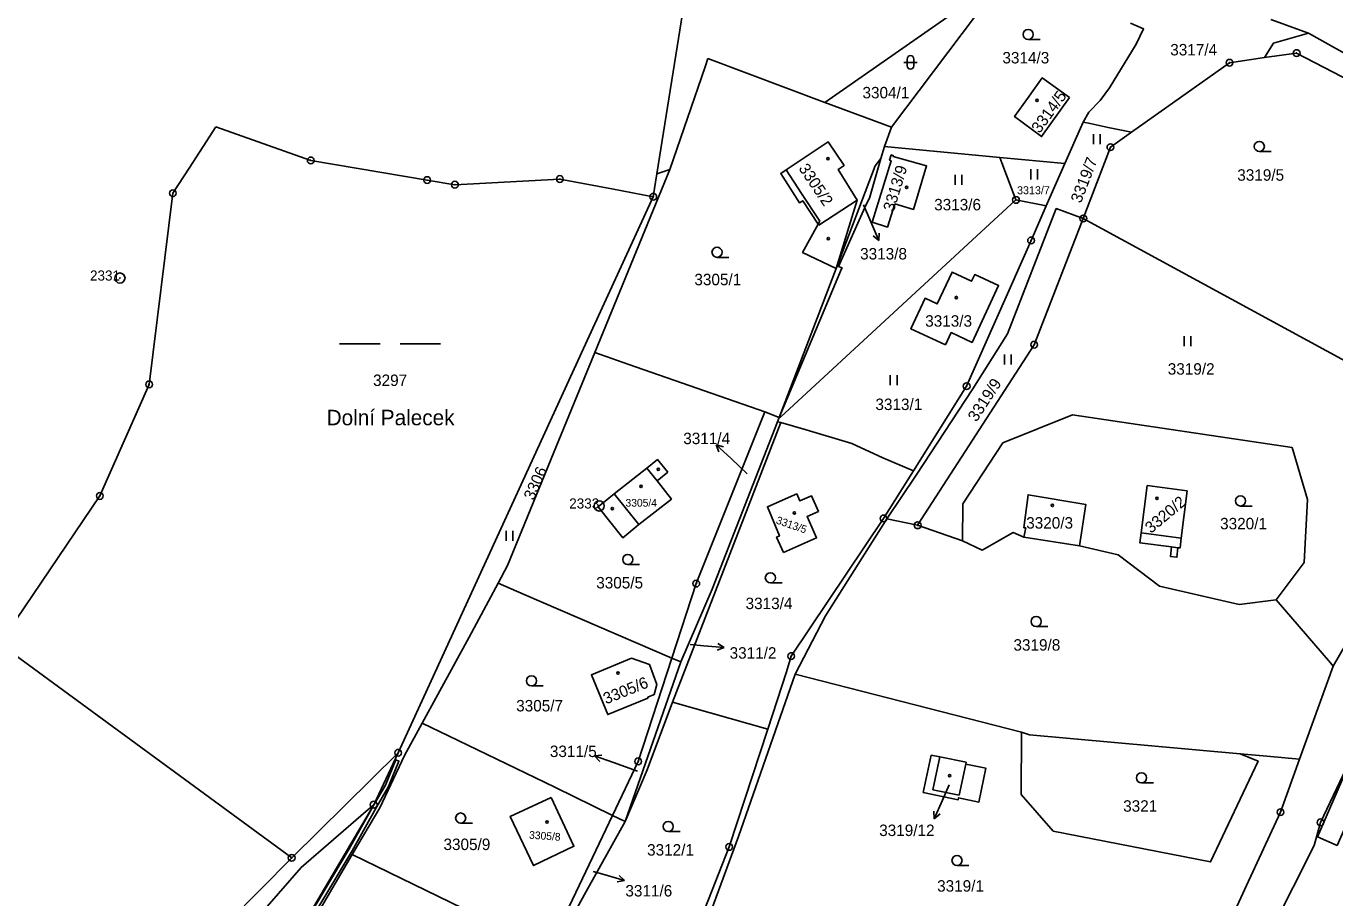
# Model space of a CAD drawing. Extents: x -644096 to -634268, y -1141430 to -1133463.
# Drawn here: x -642202.5 to -642008.3, y -1138068.7 to -1137939.4 of the extents above; entities that cross this region are included whole.
import ezdxf

# ---------------------------------------------------------------- set-up
doc = ezdxf.new("R2010")
doc.units = 0
for name, color, linetype in [('_CIVIL_CONSTRUCTION', 7, 'Continuous'), ('B_Hranice _3D', 7, 'Continuous'), ('M_Svah_Nasyp', 7, 'Continuous'), ('M_Svah_Zarez', 7, 'Continuous'), ('svrsek_osa_sjezdy', 7, 'Continuous'), ('svrsek_osa_VRT', 7, 'Continuous'), ('svrsek_popisy_VRT', 7, 'Continuous'), ('terminal_VRT', 7, 'Continuous')]:
    doc.layers.add(name, color=color, linetype=linetype)

msp = doc.modelspace()

# ---------------------------------------------------------------- linework, layer by layer
at = {"layer": '_CIVIL_CONSTRUCTION'}
for centre, radius in [((-642013.92, -1137943.38), 0.5), ((-642023.89, -1137944.81), 0.5), ((-642023.89, -1137944.81), 0.0303), ((-642013.92, -1137943.38), 0.0303), ((-642041.56, -1137957.34), 0.5), ((-642041.56, -1137957.34), 0.0303), ((-642160.25, -1137959.31), 0.5), ((-642160.25, -1137959.31), 0.0303), ((-642142.97, -1137962.22), 0.5), ((-642142.97, -1137962.22), 0.0303), ((-642138.85, -1137962.91), 0.5), ((-642123.28, -1137962.07), 0.5), ((-642123.28, -1137962.07), 0.0303), ((-642180.72, -1137964.18), 0.5), ((-642180.72, -1137964.18), 0.0303), ((-642138.85, -1137962.91), 0.0303), ((-642109.41, -1137964.7), 0.5), ((-642109.41, -1137964.7), 0.0303), ((-642055.58, -1137965.17), 0.5), ((-642055.58, -1137965.17), 0.0303), ((-642045.58, -1137967.92), 0.5), ((-642045.58, -1137967.92), 0.0303), ((-642053.34, -1137971.18), 0.5), ((-642053.34, -1137971.18), 0.0303), ((-642188.57, -1137976.76), 0.75), ((-642188.57, -1137976.76), 0.03), ((-642052.87, -1137986.65), 0.5), ((-642052.87, -1137986.65), 0.0303), ((-642184.24, -1137992.54), 0.5), ((-642184.24, -1137992.54), 0.0303), ((-642062.9, -1137992.81), 0.5), ((-642062.9, -1137992.81), 0.0303), ((-642191.55, -1138009.1), 0.5), ((-642191.55, -1138009.1), 0.0303), ((-642117.44, -1138010.58), 0.75), ((-642117.44, -1138010.58), 0.03), ((-642075.24, -1138012.43), 0.5), ((-642075.24, -1138012.43), 0.0303), ((-642070.17, -1138013.45), 0.5), ((-642070.17, -1138013.45), 0.0303), ((-642103.03, -1138022.1), 0.5), ((-642103.03, -1138022.1), 0.0303), ((-642088.95, -1138032.86), 0.5), ((-642088.95, -1138032.86), 0.0303), ((-642147.27, -1138047.2), 0.5), ((-642147.27, -1138047.2), 0.0303), ((-642111.65, -1138048.48), 0.5), ((-642111.65, -1138048.48), 0.0303), ((-642150.91, -1138054.91), 0.5), ((-642150.91, -1138054.91), 0.0303), ((-642016.32, -1138056.01), 0.5), ((-642016.32, -1138056.01), 0.0303), ((-642010.38, -1138057.53), 0.5), ((-642010.38, -1138057.53), 0.0303), ((-642098.15, -1138061.18), 0.5), ((-642098.15, -1138061.18), 0.0303), ((-642163.08, -1138062.8), 0.5), ((-642163.08, -1138062.8), 0.0303)]:
    msp.add_circle(centre, radius, dxfattribs=at)
at = {"layer": 'B_Hranice _3D'}
msp.add_lwpolyline([(-642168.4, -1138084.04), (-642163.33, -1138076.54), (-642158.91, -1138069.78), (-642154.11, -1138061.74), (-642150.49, -1138055.27), (-642148.7, -1138052.22), (-642147.6, -1138049.52), (-642147.16, -1138048.43), (-642147.62, -1138048.25), (-642148.06, -1138049.34), (-642149.14, -1138052), (-642150.93, -1138055.03), (-642154.55, -1138061.48), (-642159.33, -1138069.52), (-642163.75, -1138076.26), (-642168.82, -1138083.76), (-642170.79, -1138086.56), (-642170.4, -1138087.07)], close=True, dxfattribs=at)
at = {"layer": 'M_Svah_Nasyp'}
for p, q in [((-642089.71, -1137960.72), (-642087.42, -1137964.2)), ((-642087.42, -1137964.2), (-642084.71, -1137968.31)), ((-642079.15, -1137965.19), (-642084.84, -1137968.92)), ((-642084.71, -1137968.31), (-642084.95, -1137968.75)), ((-642084.84, -1137968.92), (-642084.95, -1137968.75)), ((-642110.38, -1138004.95), (-642108.85, -1138006.86)), ((-642115.22, -1138008.8), (-642111.54, -1138013.33)), ((-642031.06, -1138015.34), (-642036.99, -1138014.58)), ((-642032.47, -1138016.67), (-642031.53, -1138016.79)), ((-642066.89, -1138047.81), (-642067.9, -1138052.68)), ((-642064.01, -1138053.5), (-642063.04, -1138048.89)), ((-642067.9, -1138052.68), (-642064.01, -1138053.5))]:
    msp.add_line(p, q, dxfattribs=at)
at = {"layer": 'M_Svah_Zarez'}
for centre in [(-642052.44, -1137950.4), (-642083.5, -1137959.07), (-642071.81, -1137963.29), (-642083.43, -1137970.9), (-642064.44, -1137979.65), (-642108.67, -1138005.14), (-642111.23, -1138007.68), (-642115.51, -1138010.97), (-642050.16, -1138010.5), (-642034.66, -1138009.45), (-642088.46, -1138011.61), (-642114.65, -1138035.39), (-642065.44, -1138050.62), (-642125.17, -1138057.49)]:
    msp.add_circle(centre, 0.175, dxfattribs=at)
at = {"layer": 'svrsek_osa_sjezdy'}
for p, q in [((-642053.76, -1137941.36), (-642052.01, -1137941.36)), ((-642072.23, -1137944.76), (-642070.23, -1137944.76)), ((-642071.73, -1137944.26), (-642071.73, -1137945.26)), ((-642070.73, -1137945.26), (-642070.73, -1137944.26)), ((-642044.08, -1137956.89), (-642044.08, -1137955.39)), ((-642043.08, -1137956.89), (-642043.08, -1137955.39)), ((-642019.46, -1137957.98), (-642017.71, -1137957.98)), ((-642064.6, -1137962.93), (-642064.6, -1137961.43)), ((-642063.6, -1137962.93), (-642063.6, -1137961.43)), ((-642053.38, -1137962.13), (-642053.38, -1137960.63)), ((-642052.38, -1137962.13), (-642052.38, -1137960.63)), ((-642099.95, -1137973.69), (-642098.2, -1137973.69)), ((-642030.61, -1137986.88), (-642030.61, -1137985.38)), ((-642029.61, -1137986.88), (-642029.61, -1137985.38)), ((-642155.97, -1137986.54), (-642149.97, -1137986.54)), ((-642146.97, -1137986.54), (-642140.97, -1137986.54)), ((-642057.29, -1137989.61), (-642057.29, -1137988.11)), ((-642056.29, -1137989.61), (-642056.29, -1137988.11)), ((-642074.23, -1137992.65), (-642074.23, -1137991.15)), ((-642073.23, -1137992.65), (-642073.23, -1137991.15)), ((-642022.26, -1138010.59), (-642020.51, -1138010.59)), ((-642131.27, -1138015.76), (-642131.27, -1138014.26)), ((-642130.27, -1138015.76), (-642130.27, -1138014.26)), ((-642113.2, -1138019.28), (-642111.45, -1138019.28)), ((-642092.03, -1138021.98), (-642090.28, -1138021.98)), ((-642052.58, -1138028.48), (-642050.83, -1138028.48)), ((-642127.48, -1138037.29), (-642125.73, -1138037.29)), ((-642036.94, -1138051.68), (-642035.19, -1138051.68)), ((-642138, -1138057.64), (-642136.25, -1138057.64)), ((-642107.19, -1138058.89), (-642105.44, -1138058.89)), ((-642064.33, -1138063.94), (-642062.58, -1138063.94))]:
    msp.add_line(p, q, dxfattribs=at)
for centre in [(-642053.76, -1137940.61), (-642019.46, -1137957.23), (-642099.95, -1137972.94), (-642022.26, -1138009.84), (-642113.2, -1138018.53), (-642092.03, -1138021.23), (-642052.58, -1138027.73), (-642127.48, -1138036.54), (-642036.94, -1138050.93), (-642138, -1138056.89), (-642107.19, -1138058.14), (-642064.33, -1138063.19)]:
    msp.add_circle(centre, 0.75, dxfattribs=at)
for centre, start, end in [((-642071.23, -1137944.26), 0, 180), ((-642071.23, -1137945.26), 180, 359.9879)]:
    msp.add_arc(centre, 0.5, start, end, dxfattribs=at)
at = {"layer": 'svrsek_popisy_VRT'}
for p, q in [((-642078.2, -1137965.91), (-642077.1, -1137968.44)), ((-642077.1, -1137968.44), (-642075.93, -1137971.2)), ((-642075.93, -1137971.2), (-642075.86, -1137970.08)), ((-642075.93, -1137971.2), (-642076.78, -1137970.48)), ((-642097.87, -1138003.56), (-642100.07, -1138001.51)), ((-642100.07, -1138001.51), (-642098.99, -1138001.83)), ((-642100.07, -1138001.51), (-642099.67, -1138002.56)), ((-642095.5, -1138005.8), (-642097.87, -1138003.56)), ((-642103.94, -1138031.15), (-642101.89, -1138031.32)), ((-642101.89, -1138031.32), (-642098.9, -1138031.58)), ((-642098.9, -1138031.58), (-642099.94, -1138031.99)), ((-642098.9, -1138031.58), (-642099.85, -1138031)), ((-642118.15, -1138047.68), (-642117.04, -1138047.54)), ((-642115.31, -1138048.66), (-642118.15, -1138047.68)), ((-642118.15, -1138047.68), (-642117.36, -1138048.48)), ((-642111.74, -1138049.91), (-642115.31, -1138048.66)), ((-642065.49, -1138051.98), (-642066.49, -1138054.25)), ((-642066.49, -1138054.25), (-642067.71, -1138056.99)), ((-642067.71, -1138056.99), (-642067.76, -1138055.87)), ((-642067.71, -1138056.99), (-642066.85, -1138056.28)), ((-642118.35, -1138064.81), (-642116.55, -1138065.34)), ((-642116.55, -1138065.34), (-642113.67, -1138066.17)), ((-642113.67, -1138066.17), (-642114.49, -1138065.41)), ((-642113.67, -1138066.17), (-642114.77, -1138066.37))]:
    msp.add_line(p, q, dxfattribs=at)
at = {"layer": 'terminal_VRT'}
for p, q in [((-642108.87, -1137961.3), (-642104.11, -1137931.39)), ((-642057.35, -1137932.18), (-642083.94, -1137950.7)), ((-642074.06, -1137954.39), (-642057.35, -1137932.18)), ((-642012.16, -1137940.43), (-642017.77, -1137938.4)), ((-642012.16, -1137940.43), (-641982.51, -1137957.06)), ((-642101.29, -1137944.21), (-642083.94, -1137950.7)), ((-642074.06, -1137954.39), (-642083.94, -1137950.7)), ((-642174.32, -1137954.33), (-642176.22, -1137957.26)), ((-642160.25, -1137959.31), (-642174.32, -1137954.33)), ((-642075.11, -1137957.22), (-642074.06, -1137954.39)), ((-642048.33, -1137959.79), (-642045.62, -1137953.63)), ((-642176.22, -1137957.26), (-642178.29, -1137960.44)), ((-642075.62, -1137959.01), (-642075.11, -1137957.22)), ((-642075.11, -1137957.22), (-642057.95, -1137958.9)), ((-642180.72, -1137964.18), (-642178.29, -1137960.44)), ((-642142.97, -1137962.22), (-642160.25, -1137959.31)), ((-642057.95, -1137958.9), (-642048.33, -1137959.79)), ((-642048.33, -1137959.79), (-642051.08, -1137966.03)), ((-642118.09, -1137987.8), (-642106.93, -1137960.64)), ((-642108.87, -1137961.3), (-642109.41, -1137964.7)), ((-642106.93, -1137960.64), (-642108.87, -1137961.3)), ((-642109.41, -1137964.7), (-642115.57, -1137963.53)), ((-642051.08, -1137966.03), (-642055.58, -1137965.17)), ((-641992.94, -1137996.57), (-642045.58, -1137967.92)), ((-642092.86, -1137996.63), (-642090.74, -1137997.46)), ((-642090.98, -1137998.08), (-642090.74, -1137997.46)), ((-642106.56, -1138039.69), (-642090.46, -1137998.19)), ((-642090.46, -1137998.19), (-642090.98, -1137998.08)), ((-642206.45, -1138031.02), (-642191.55, -1138009.1)), ((-642070.17, -1138013.45), (-642074.77, -1138012.49)), ((-642070.17, -1138013.45), (-642063.51, -1138015.75)), ((-642046.15, -1138016.52), (-642054.43, -1138015.22)), ((-642163.08, -1138062.8), (-642206.45, -1138031.02)), ((-642105.32, -1138033.73), (-642113.6, -1138057.4)), ((-642106.64, -1138033.16), (-642105.32, -1138033.73)), ((-642013.48, -1138048.15), (-642008.48, -1138034.35)), ((-642054.75, -1138044.13), (-642088.34, -1138035.52)), ((-642110.3, -1138049.75), (-642106.56, -1138039.69)), ((-642106.56, -1138039.69), (-642092.42, -1138043.68)), ((-642147.27, -1138047.2), (-642163.08, -1138062.8)), ((-642150.91, -1138054.91), (-642147.27, -1138047.2)), ((-642113.6, -1138057.4), (-642110.3, -1138049.75)), ((-642125, -1138076.45), (-642115.47, -1138056.49)), ((-642115.47, -1138056.49), (-642113.6, -1138057.4))]:
    msp.add_line(p, q, dxfattribs=at)
for points in [[(-642045.62, -1137953.63), (-642044.77, -1137952.17), (-642043.07, -1137950.41), (-642041.69, -1137948.56), (-642037.75, -1137942.06), (-642036.64, -1137939.8), (-642038.59, -1137938.92)], [(-642018.67, -1137944.06), (-642017.37, -1137941.9), (-642012.16, -1137940.43)], [(-642106.93, -1137960.64), (-642101.73, -1137945.4), (-642101.29, -1137944.21)], [(-642038.43, -1137955.12), (-642023.89, -1137944.81), (-642018.67, -1137944.06)], [(-642018.67, -1137944.06), (-642013.92, -1137943.38), (-642004.51, -1137948.31), (-642001.89, -1137949.68), (-641999.89, -1137951.49), (-641981.43, -1137961.8), (-641980.07, -1137965.18), (-641982.69, -1137971.15), (-641987.06, -1137979.5), (-641992.94, -1137996.57)], [(-642047.62, -1137949.97), (-642051.78, -1137955.77), (-642055.78, -1137952.8), (-642053.85, -1137950.11), (-642051.68, -1137947.06), (-642047.62, -1137949.97)], [(-642045.62, -1137953.63), (-642044.59, -1137953.84), (-642041.91, -1137954.4), (-642038.43, -1137955.12)], [(-642082.26, -1137975.36), (-642087.26, -1137972.95), (-642084.95, -1137968.75), (-642087.22, -1137965.3), (-642087.72, -1137965.6), (-642090.49, -1137961.24), (-642089.71, -1137960.72), (-642083.46, -1137956.53), (-642081.09, -1137960.06), (-642081.95, -1137960.64), (-642079.15, -1137965.19), (-642082.26, -1137975.36)], [(-642038.43, -1137955.12), (-642041.56, -1137957.34), (-642045.58, -1137967.92)], [(-642073.57, -1137965.75), (-642074.66, -1137969.19), (-642076.9, -1137968.45), (-642074.11, -1137959.35), (-642074.34, -1137959.27), (-642074.09, -1137958.49), (-642073.77, -1137958.62), (-642073.82, -1137958.71), (-642068.84, -1137960.12), (-642070.79, -1137966.59), (-642073.57, -1137965.75)], [(-642090.74, -1137997.46), (-642082.26, -1137975.36), (-642076.48, -1137960.11), (-642075.62, -1137959.01)], [(-642075.62, -1137959.01), (-642077.31, -1137964.9), (-642077.82, -1137965.83), (-642081.94, -1137975.07), (-642081.38, -1137975.27), (-642081.45, -1137975.42), (-642090.74, -1137997.46)], [(-642055.58, -1137965.17), (-642057.66, -1137959.67), (-642057.95, -1137958.9)], [(-642115.57, -1137963.53), (-642123.28, -1137962.07), (-642138.85, -1137962.91), (-642142.97, -1137962.22)], [(-642191.55, -1138009.1), (-642184.24, -1137992.54), (-642180.72, -1137964.18)], [(-642147.27, -1138047.2), (-642119.75, -1137987.22), (-642109.41, -1137964.7)], [(-642055.58, -1137965.17), (-642090.55, -1137997.4), (-642090.74, -1137997.46)], [(-642070.8, -1138005.38), (-642062.9, -1137992.81), (-642053.34, -1137971.18), (-642051.08, -1137966.03)], [(-642074.77, -1138012.49), (-642070.39, -1138006), (-642061.99, -1137993.21), (-642056.84, -1137985.04), (-642049.61, -1137966.45), (-642045.58, -1137967.92)], [(-642045.58, -1137967.92), (-642052.87, -1137986.65), (-642070.17, -1138013.45)], [(-642066.06, -1137986.68), (-642071.18, -1137984.29), (-642069.07, -1137979.76), (-642067.26, -1137980.6), (-642065.06, -1137975.89), (-642062.16, -1137977.24), (-642061.69, -1137976.24), (-642058.16, -1137977.89), (-642062.09, -1137986.32), (-642065.21, -1137984.86), (-642066.06, -1137986.68)], [(-642118.09, -1137987.8), (-642124.23, -1138002.75), (-642131.03, -1138019.44), (-642132.43, -1138022.04)], [(-642092.86, -1137996.63), (-642113.04, -1137989.57), (-642118.09, -1137987.8)], [(-642106.64, -1138033.16), (-642103.03, -1138022.1), (-642093.25, -1137997.61), (-642092.86, -1137996.63)], [(-642063.51, -1138015.75), (-642063.45, -1138010.29), (-642057.52, -1138001.23), (-642047.19, -1137997.08), (-642014.6, -1138001.92), (-642012.3, -1138009.64), (-642012.8, -1138018.96), (-642016.94, -1138024.5)], [(-642090.98, -1137998.08), (-642100.68, -1138022.95), (-642105.32, -1138033.73)], [(-642090.46, -1137998.19), (-642086.72, -1137999.29), (-642079.94, -1138001.29), (-642075.33, -1138003.43), (-642070.8, -1138005.38)], [(-642008.48, -1138034.35), (-641995.51, -1138011.77), (-641990.73, -1137997.78)], [(-642107.25, -1138005.59), (-642108.79, -1138003.7), (-642110.38, -1138004.95), (-642115.22, -1138008.8), (-642117.6, -1138010.69), (-642113.92, -1138015.3), (-642111.54, -1138013.33), (-642106.71, -1138009.55), (-642108.85, -1138006.86), (-642107.25, -1138005.59)], [(-642070.8, -1138005.38), (-642075.24, -1138012.43), (-642088.95, -1138032.86), (-642089.64, -1138035.18), (-642092.42, -1138043.68)], [(-642090.09, -1138017.49), (-642091.11, -1138015.22), (-642090.7, -1138015.03), (-642092.46, -1138010.7), (-642088.1, -1138008.8), (-642087.64, -1138009.83), (-642085.94, -1138009.06), (-642084.89, -1138011.39), (-642086.59, -1138012.16), (-642085.18, -1138015.29), (-642090.09, -1138017.49)], [(-642054.43, -1138015.22), (-642054.13, -1138013.85), (-642054.4, -1138013.81), (-642053.78, -1138008.91), (-642045.19, -1138010.38), (-642046.15, -1138016.52)], [(-642030.18, -1138008.35), (-642031.06, -1138015.34), (-642031.21, -1138016.8), (-642031.53, -1138016.79), (-642031.7, -1138018.18), (-642032.65, -1138018.06), (-642032.47, -1138016.67), (-642037.18, -1138016.07), (-642036.99, -1138014.58), (-642036.09, -1138007.55), (-642030.18, -1138008.35)], [(-642088.34, -1138035.52), (-642083.87, -1138026.88), (-642074.77, -1138012.49)], [(-642054.43, -1138015.22), (-642055.97, -1138014.5), (-642060.59, -1138017.16), (-642063.51, -1138015.75)], [(-642016.94, -1138024.5), (-642022.43, -1138025.2), (-642034.26, -1138022.48), (-642040.39, -1138017.85), (-642046.15, -1138016.52)], [(-642132.43, -1138022.04), (-642136.72, -1138030.03), (-642143.73, -1138042.82)], [(-642132.43, -1138022.04), (-642128.56, -1138023.71), (-642106.64, -1138033.16)], [(-642016.94, -1138024.5), (-642008.89, -1138033.88), (-642008.48, -1138034.35)], [(-642112.62, -1138033.19), (-642118.6, -1138035.65), (-642116.17, -1138041.54), (-642110.2, -1138039.08), (-642110.24, -1138038.97), (-642109.26, -1138038.56), (-642108.86, -1138037.09), (-642109.97, -1138034.09), (-642112.62, -1138033.19)], [(-642115.47, -1138056.49), (-642111.65, -1138048.48), (-642106.64, -1138033.16)], [(-642088.34, -1138035.52), (-642091.27, -1138043.9), (-642096.76, -1138059.63), (-642100.79, -1138070.51)], [(-642143.73, -1138042.82), (-642146.36, -1138047.62), (-642150.02, -1138055.38), (-642154.09, -1138062.31)], [(-642143.73, -1138042.82), (-642139.82, -1138044.7), (-642124.01, -1138052.32), (-642115.47, -1138056.49)], [(-642092.42, -1138043.68), (-642098.15, -1138061.18), (-642101.76, -1138070.38), (-642110.9, -1138093.53)], [(-642022.32, -1138047.35), (-642019.65, -1138048.44), (-642026.69, -1138063.41), (-642050.04, -1138058.82), (-642054.79, -1138053.4), (-642054.75, -1138044.13)], [(-642054.75, -1138044.13), (-642053.57, -1138044.56), (-642022.32, -1138047.35)], [(-641994.7, -1138097.77), (-642011.02, -1138089.4), (-642006.01, -1138077.86), (-642017.6, -1138073.41), (-642011.34, -1138060.97), (-642010.38, -1138057.53), (-642004.62, -1138045.48)], [(-642068.17, -1138047.55), (-642066.89, -1138047.81), (-642062.98, -1138048.6), (-642063.04, -1138048.89), (-642060.04, -1138049.51), (-642061.08, -1138054.51), (-642064.09, -1138053.88), (-642064.15, -1138054.18), (-642069.35, -1138053.08), (-642068.17, -1138047.55)], [(-642013.48, -1138048.15), (-642018.34, -1138047.71), (-642022.32, -1138047.35)], [(-642027.87, -1138081.09), (-642021.35, -1138066.92), (-642016.32, -1138056.01), (-642013.48, -1138048.15)], [(-642010.84, -1138059.66), (-642006.62, -1138049.96), (-642003.65, -1138051.19), (-642000.55, -1138052.54), (-642002.65, -1138057.43), (-642005.72, -1138056.04), (-642007.91, -1138060.94), (-642010.84, -1138059.66)], [(-642124.58, -1138053.82), (-642130.65, -1138056.65), (-642127.17, -1138063.94), (-642121.18, -1138061.07), (-642124.58, -1138053.82)], [(-642205.77, -1138123.78), (-642187.59, -1138093.97), (-642161.67, -1138064.22), (-642152.09, -1138055.93), (-642150.91, -1138054.91)], [(-642170.95, -1138086.35), (-642160.33, -1138070.97), (-642150.91, -1138054.91)], [(-642124.3, -1138076.79), (-642119.6, -1138068.23), (-642113.6, -1138057.4)], [(-642163.08, -1138062.8), (-642191.11, -1138091.13), (-642211.8, -1138122.97)], [(-642154.09, -1138062.31), (-642159.49, -1138071.51), (-642170.12, -1138086.91)], [(-642154.09, -1138062.31), (-642150.45, -1138064.08), (-642125, -1138076.45)]]:
    msp.add_lwpolyline(points, dxfattribs=at)

# ---------------------------------------------------------------- texts
at = {"layer": '_CIVIL_CONSTRUCTION'}
for s, p in [('2331', (-642193.02, -1137977.14)), ('2333', (-642121.89, -1138010.96))]:
    msp.add_text(s, height=1.5, dxfattribs=at).set_placement(p)
at = {"layer": 'svrsek_osa_VRT'}
for s, height, p in [('3317/4', 1.7, (-642032.68, -1137943.73)), ('3314/3', 1.7, (-642057.59, -1137944.92)), ('3304/1', 1.7, (-642078.36, -1137950.1)), ('3319/5', 1.7, (-642022.73, -1137962.32)), ('3313/7', 1.19, (-642055.42, -1137964.33)), ('3313/6', 1.7, (-642067.72, -1137966.72)), ('3313/8', 1.7, (-642078.71, -1137974.01)), ('3305/1', 1.7, (-642103.31, -1137977.83)), ('3313/3', 1.7, (-642069.05, -1137983.98)), ('3319/2', 1.7, (-642033.05, -1137991.1)), ('3297', 1.7, (-642151, -1137992.78)), ('3313/1', 1.7, (-642076.44, -1137996.35)), ('3311/4', 1.7, (-642104.96, -1138001.41)), ('3305/4', 1.14, (-642113.53, -1138010.68)), ('3320/3', 1.7, (-642054.06, -1138013.94)), ('3320/1', 1.7, (-642025.28, -1138014.05)), ('3305/5', 1.7, (-642117.88, -1138022.82)), ('3313/4', 1.7, (-642095.71, -1138025.89)), ('3319/8', 1.7, (-642055.95, -1138032.05)), ('3311/2', 1.7, (-642098.08, -1138033.24)), ('3305/7', 1.7, (-642129.76, -1138041.07)), ('3311/5', 1.7, (-642124.76, -1138047.84)), ('3321', 1.7, (-642039.67, -1138055.95)), ('3319/12', 1.7, (-642075.88, -1138059.56)), ('3305/9', 1.7, (-642140.55, -1138061.64)), ('3312/1', 1.7, (-642110.33, -1138062.46)), ('3311/6', 1.7, (-642113.55, -1138068.53)), ('3319/1', 1.7, (-642067.28, -1138067.81))]:
    msp.add_text(s, height=height, dxfattribs=at).set_placement(p)
for s, height, rotation, p in [('3314/5', 1.7, 54, (-642052.06, -1137955.39)), ('3305/2', 1.7, 304, (-642087.91, -1137960.49)), ('3313/9', 1.7, 73, (-642073.72, -1137967.01)), ('3319/7', 1.7, 69, (-642045.94, -1137965.75)), ('3319/9', 1.7, 57, (-642061.43, -1137998.21)), ('3306', 1.7, 66, (-642127.18, -1138009.86)), ('3320/2', 1.7, 40, (-642035.54, -1138014.73)), ('3313/5', 1.14, 341, (-642091.28, -1138013.16)), ('3305/6', 1.7, 22, (-642116.43, -1138040.04)), ('3305/8', 1.14, 356, (-642127.87, -1138059.94))]:
    msp.add_text(s, height=height, rotation=rotation, dxfattribs=at).set_placement(p)
at = {"layer": 'svrsek_popisy_VRT'}
msp.add_text('Dolní Palecek', height=2.3, dxfattribs=at).set_placement((-642157.89, -1137998.61))

doc.saveas('drawing.dxf')
